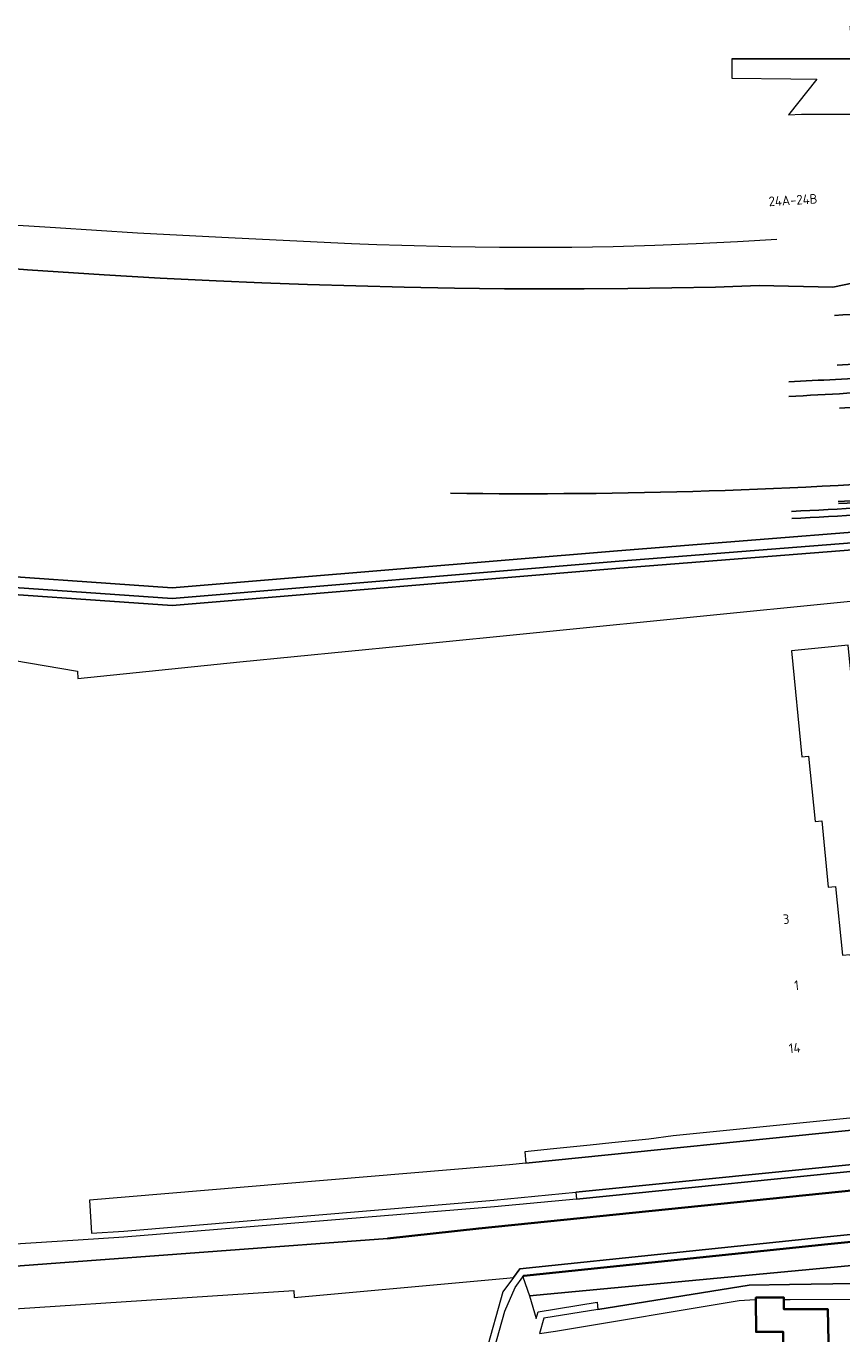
# Model space of a CAD drawing. Extents: x 150256 to 156914, y 461459 to 469481.
# Tile 463 of 656: x 154166 to 154280, y 467156 to 467339. Entities that reach past the tile are written whole.
import ezdxf
from ezdxf.enums import TextEntityAlignment as Align

# ---------------------------------------------------------------- set-up
doc = ezdxf.new("R2010")
doc.units = 0
doc.header["$LTSCALE"] = 0.75
for name, color, linetype, lineweight in [('B-RO-GK-BESCHOEIING-G', 251, 'GK-BESCHOEIING', 35), ('B-RO-GR-BEPLANTING_CULTUUR_BOSPLANTSOEN-GV', 251, 'CONTINUOUS', 18), ('B-RO-GR-BEPLANTING_CULTUUR_VASTE PLANTENVAK-GV', 251, 'CONTINUOUS', 18), ('B-RO-IE-TERREINAFSCHEIDING_KUNSTMATIG_HEKWERK-G', 251, 'IE-TERREINAFSCHEIDING-KUNSTMATIG', 18), ('B-RO-IE-TERREINAFSCHEIDING_KUNSTMATIG_MUUR-G', 251, 'IE-TERREINAFSCHEIDING-KUNSTMATIG-DICHT', 18), ('B-RO-OG-BEBOUWING-GV', 6, 'CONTINUOUS', 35), ('B-RO-OG-BEBOUWING-T18', 1, 'CONTINUOUS', 18), ('B-RO-OG-TERREIN_CULTUURSCHEIDING-GV', 251, 'CONTINUOUS', 18), ('B-RO-OG-WATER_GREPPEL-GV', 251, 'CONTINUOUS', 18), ('B-RO-OG-WATER_SLOOT-GV', 251, 'CONTINUOUS', 18), ('B-RO-VH-VERHARDING_ASFALT-GV', 251, 'CONTINUOUS', 18), ('B-RO-VH-VERHARDING_BETONSTRAATSTEEN-GV', 251, 'CONTINUOUS', 18), ('B-RO-VH-VERHARDING_STRAATBAKSTEEN-GV', 251, 'CONTINUOUS', 18), ('B-RO-VH-VERHARDING_TEGEL-GV', 251, 'CONTINUOUS', 18)]:
    doc.layers.add(name, color=color, linetype=linetype, lineweight=lineweight)
doc.styles.add('NLCS-ISO-M200-T18', font='NLCS-ISO.ttf', dxfattribs={"height": 360})
doc.linetypes.add('GK-BESCHOEIING', pattern='A,30,-5,[1,NLCS.SHX,S=1,R=0,X=0,Y=0],-5', length=40)
doc.linetypes.add('IE-TERREINAFSCHEIDING-KUNSTMATIG', pattern='A,4,[82,NLCS.SHX,S=0.75,R=90,X=0,Y=0],4,-2', length=10)
doc.linetypes.add('IE-TERREINAFSCHEIDING-KUNSTMATIG-DICHT', pattern='A,8,-1,[82,NLCS.SHX,S=0.75,R=90,X=0,Y=0],-1', length=10)

msp = doc.modelspace()

# ---------------------------------------------------------------- linework, layer by layer
at = {"layer": 'B-RO-GK-BESCHOEIING-G'}
for points in [[(154376.58, 467185.967), (154352.152, 467183.45), (154229.539, 467170.978), (154216.763, 467169.568)], [(154402.134, 467181.52), (154354.804, 467176.677), (154306.636, 467171.636), (154278.379, 467168.797), (154235.821, 467164.368), (154235.711, 467164.218)]]:
    msp.add_lwpolyline(points, dxfattribs=at)
at = {"layer": 'B-RO-GR-BEPLANTING_CULTUUR_BOSPLANTSOEN-GV'}
for points in [[(154279.836, 467272.666, 0.0503399), (154393.206, 467288.751)], [(154279.836, 467272.666, 0.0503399), (154393.206, 467288.751)], [(154297.85, 467276.094, -0.0226437), (154225.6, 467273.81)], [(154297.85, 467276.094, -0.0226437), (154225.6, 467273.81)], [(154293.693, 467272.548, -0.007553), (154273.301, 467271.27)], [(154293.693, 467272.548, -0.007553), (154273.301, 467271.27)], [(154273.33, 467270.27, 0.0075806), (154293.771, 467271.551)], [(154293.771, 467271.551, -0.0075806), (154273.33, 467270.27)], [(154273.33, 467270.27, 0.0075806), (154293.771, 467271.551)], [(154293.771, 467271.551, -0.0075806), (154273.33, 467270.27)]]:
    msp.add_lwpolyline(points, format="xyb", dxfattribs=at)
msp.add_lwpolyline([(154088.933, 467278.811), (154081.248, 467275.636), (154082.076, 467273.112), (154086.581, 467274.381), (154100.33, 467273.92), (154125.667, 467269.664), (154154.746, 467262.794), (154186.634, 467260.589), (154248.933, 467265.767), (154302.881, 467270.024), (154356.147, 467276.638), (154385.874, 467280.381), (154406.97, 467283.069), (154415.335, 467284.315), (154426.028, 467284.902)], dxfattribs=at)
msp.add_lwpolyline([(154088.933, 467278.811), (154081.248, 467275.636), (154082.076, 467273.112), (154086.581, 467274.381), (154100.33, 467273.92), (154125.667, 467269.664), (154154.746, 467262.794), (154186.634, 467260.589), (154248.933, 467265.767), (154302.881, 467270.024), (154356.147, 467276.638), (154385.874, 467280.381), (154406.97, 467283.069), (154415.335, 467284.315), (154426.028, 467284.902)], dxfattribs=at)
at = {"layer": 'B-RO-GR-BEPLANTING_CULTUUR_VASTE PLANTENVAK-GV'}
for points in [[(154393.206, 467288.751, -0.0503399), (154279.836, 467272.666)], [(154393.206, 467288.751, -0.0503399), (154279.836, 467272.666)], [(154393.275, 467288.459, -0.0503411), (154279.849, 467272.367)], [(154279.849, 467272.367, 0.0503411), (154393.275, 467288.459)], [(154393.275, 467288.459, -0.0503411), (154279.849, 467272.367)], [(154279.849, 467272.367, 0.0503411), (154393.275, 467288.459)], [(154273.301, 467271.27, 0.007553), (154293.693, 467272.548)], [(154273.301, 467271.27, 0.007553), (154293.693, 467272.548)]]:
    msp.add_lwpolyline(points, format="xyb", dxfattribs=at)
at = {"layer": 'B-RO-IE-TERREINAFSCHEIDING_KUNSTMATIG_HEKWERK-G'}
msp.add_lwpolyline([(154287.465, 467179.531), (154243.197, 467175.083)], dxfattribs=at)
at = {"layer": 'B-RO-IE-TERREINAFSCHEIDING_KUNSTMATIG_MUUR-G'}
for points in [[(154279.836, 467272.666, 0.0503399), (154393.206, 467288.751)], [(154279.836, 467272.666, 0.0503399), (154393.206, 467288.751)], [(154279.849, 467272.367, 0.0503411), (154393.275, 467288.459)], [(154279.849, 467272.367, 0.0503411), (154393.275, 467288.459)]]:
    msp.add_lwpolyline(points, format="xyb", dxfattribs=at)
at = {"layer": 'B-RO-OG-BEBOUWING-GV'}
msp.add_lwpolyline([(154284.953, 467144.433), (154284.978, 467150.585), (154284.838, 467150.584), (154278.579, 467150.493), (154278.392, 467159.673), (154272.224, 467159.683), (154272.224, 467161.049), (154272.224, 467161.314), (154268.305, 467161.315), (154268.307, 467161.036), (154268.331, 467156.504), (154272.125, 467156.501), (154272.122, 467150.939), (154268.411, 467150.912), (154268.437, 467145.453), (154272.115, 467145.479), (154272.113, 467144.317)], close=True, dxfattribs=at)
at = {"layer": 'B-RO-OG-TERREIN_CULTUURSCHEIDING-GV'}
for points in [[(154271.255, 467309.28), (154265.747, 467308.97), (154259.951, 467308.677), (154254.152, 467308.45), (154248.351, 467308.286), (154242.549, 467308.189), (154237.491, 467308.16), (154232.433, 467308.187), (154225.609, 467308.289), (154218.787, 467308.448), (154215.267, 467308.559), (154211.748, 467308.7), (154203.128, 467309.093), (154194.51, 467309.517), (154188.145, 467309.85), (154181.781, 467310.206), (154176.046, 467310.546), (154170.313, 467310.909), (154162.024, 467311.463)], [(154271.255, 467309.28), (154265.747, 467308.97), (154259.951, 467308.677), (154254.152, 467308.45), (154248.351, 467308.286), (154242.549, 467308.189), (154237.491, 467308.16), (154232.433, 467308.187), (154225.609, 467308.289), (154218.787, 467308.448), (154215.267, 467308.559), (154211.748, 467308.7), (154203.128, 467309.093), (154194.51, 467309.517), (154188.145, 467309.85), (154181.781, 467310.206), (154176.046, 467310.546), (154170.313, 467310.909), (154162.024, 467311.463)], [(154282.011, 467303.224), (154279.065, 467302.625), (154268.754, 467302.868), (154262.641, 467302.65), (154256.525, 467302.516), (154250.408, 467302.424), (154244.29, 467302.378), (154238.723, 467302.376), (154233.157, 467302.414), (154226.122, 467302.509), (154219.087, 467302.643), (154212.322, 467302.81), (154205.559, 467303.019), (154199.187, 467303.252), (154192.816, 467303.524), (154184.985, 467303.905), (154177.156, 467304.336), (154166.432, 467305.053), (154162.299, 467305.403)], [(154162.299, 467305.403), (154166.432, 467305.053), (154177.156, 467304.336), (154184.985, 467303.905), (154192.816, 467303.524), (154199.187, 467303.252), (154205.559, 467303.019), (154212.322, 467302.81), (154219.087, 467302.643), (154226.122, 467302.509), (154233.157, 467302.414), (154238.723, 467302.376), (154244.29, 467302.378), (154250.408, 467302.424), (154256.525, 467302.516), (154262.641, 467302.65), (154268.754, 467302.868), (154279.065, 467302.625), (154282.011, 467303.224)], [(154282.011, 467303.224), (154279.065, 467302.625), (154268.754, 467302.868), (154262.641, 467302.65), (154256.525, 467302.516), (154250.408, 467302.424), (154244.29, 467302.378), (154238.723, 467302.376), (154233.157, 467302.414), (154226.122, 467302.509), (154219.087, 467302.643), (154212.322, 467302.81), (154205.559, 467303.019), (154199.187, 467303.252), (154192.816, 467303.524), (154184.985, 467303.905), (154177.156, 467304.336), (154166.432, 467305.053), (154162.299, 467305.403)], [(154162.299, 467305.403), (154166.432, 467305.053), (154177.156, 467304.336), (154184.985, 467303.905), (154192.816, 467303.524), (154199.187, 467303.252), (154205.559, 467303.019), (154212.322, 467302.81), (154219.087, 467302.643), (154226.122, 467302.509), (154233.157, 467302.414), (154238.723, 467302.376), (154244.29, 467302.378), (154250.408, 467302.424), (154256.525, 467302.516), (154262.641, 467302.65), (154268.754, 467302.868), (154279.065, 467302.625), (154282.011, 467303.224)], [(154289.144, 467166.476), (154236.65, 467161.572), (154237.586, 467158.401), (154237.847, 467159.333), (154246.078, 467160.645), (154246.172, 467159.654), (154267.387, 467163.051), (154273.011, 467163.141), (154279.078, 467163.239), (154288.581, 467163.26)]]:
    msp.add_lwpolyline(points, dxfattribs=at)
for points in [[(154279.283, 467298.669, 0.0055725), (154297.938, 467300.035)], [(154279.283, 467298.669, 0.0055725), (154297.938, 467300.035)], [(154285.898, 467292.098, -0.0017682), (154279.665, 467291.741)], [(154285.898, 467292.098, -0.0017682), (154279.665, 467291.741)], [(154272.891, 467289.405, 0.0040134), (154286.02, 467290.102)], [(154272.891, 467289.405, 0.0040134), (154286.02, 467290.102)], [(154305.42, 467289.689, -0.0120747), (154272.898, 467287.35)], [(154305.42, 467289.689, -0.0120747), (154272.898, 467287.35)], [(154279.994, 467285.723, 0.0176859), (154327.827, 467290.207)], [(154279.994, 467285.723, 0.0176859), (154327.827, 467290.207)], [(154225.6, 467273.81, 0.0226437), (154297.85, 467276.094)], [(154225.6, 467273.81, 0.0226437), (154297.85, 467276.094)]]:
    msp.add_lwpolyline(points, format="xyb", dxfattribs=at)
msp.add_lwpolyline([(154243.197, 467175.083), (154287.465, 467179.531), (154287.365, 467180.486), (154243.106, 467176.039)], close=True, dxfattribs=at)
at = {"layer": 'B-RO-OG-WATER_GREPPEL-GV'}
for points in [[(154286.02, 467290.102, -0.0040134), (154272.891, 467289.405)], [(154286.02, 467290.102, -0.0040134), (154272.891, 467289.405)], [(154272.898, 467287.35, 0.0120747), (154305.42, 467289.689)], [(154272.898, 467287.35, 0.0120747), (154305.42, 467289.689)]]:
    msp.add_lwpolyline(points, format="xyb", dxfattribs=at)
at = {"layer": 'B-RO-OG-WATER_SLOOT-GV'}
for points in [[(154154.523, 467261.329), (154186.648, 467259.108), (154249.168, 467264.304), (154303.046, 467268.556), (154356.329, 467275.172), (154386.059, 467278.916), (154407.413, 467281.637), (154418.406, 467282.181), (154418.577, 467282.665), (154417.155, 467283.759), (154415.335, 467284.315), (154406.97, 467283.069), (154385.874, 467280.381), (154356.147, 467276.638), (154302.881, 467270.024), (154248.933, 467265.767), (154186.634, 467260.589), (154154.746, 467262.794)], [(154154.523, 467261.329), (154186.648, 467259.108), (154249.168, 467264.304), (154303.046, 467268.556), (154356.329, 467275.172), (154386.059, 467278.916), (154407.413, 467281.637), (154418.406, 467282.181), (154418.577, 467282.665), (154417.155, 467283.759), (154415.335, 467284.315), (154406.97, 467283.069), (154385.874, 467280.381), (154356.147, 467276.638), (154302.881, 467270.024), (154248.933, 467265.767), (154186.634, 467260.589), (154154.746, 467262.794)], [(154410.848, 467270.039), (154417.319, 467205.706), (154417.374, 467205.161), (154420.448, 467204.535), (154422.946, 467204.735), (154426.382, 467206.401), (154418.511, 467281.185), (154407.498, 467280.64), (154386.184, 467277.924), (154356.452, 467274.18), (154303.135, 467267.56), (154249.251, 467263.307), (154186.655, 467258.105), (154154.376, 467260.336)], [(154410.848, 467270.039), (154417.319, 467205.706), (154417.374, 467205.161), (154420.448, 467204.535), (154422.946, 467204.735), (154426.382, 467206.401), (154418.511, 467281.185), (154407.498, 467280.64), (154386.184, 467277.924), (154356.452, 467274.18), (154303.135, 467267.56), (154249.251, 467263.307), (154186.655, 467258.105), (154154.376, 467260.336)], [(154153.059, 467252.349), (154173.387, 467248.93), (154173.453, 467247.905), (154196.113, 467250.236), (154218.936, 467252.443), (154280.609, 467258.63), (154327.547, 467263.196), (154388.141, 467269.158), (154409.458, 467271.355)], [(154153.059, 467252.349), (154173.387, 467248.93), (154173.453, 467247.905), (154196.113, 467250.236), (154218.936, 467252.443), (154280.609, 467258.63), (154327.547, 467263.196), (154388.141, 467269.158), (154409.458, 467271.355)], [(154517.201, 467202.95), (154481.826, 467198.932), (154470.239, 467197.794), (154410.188, 467191.751), (154400.571, 467190.781), (154354.56, 467186.184), (154344.992, 467185.248), (154298.981, 467180.74), (154287.465, 467179.531), (154243.197, 467175.083), (154231.724, 467173.982), (154179.866, 467169.741), (154173.481, 467169.328), (154163.945, 467168.711)], [(154144.168, 467164.151), (154169.097, 467166.004), (154216.763, 467169.568), (154229.539, 467170.978), (154352.152, 467183.45), (154376.58, 467185.967), (154405.233, 467188.921), (154422.01, 467190.513), (154421.93, 467191.35), (154424.096, 467191.556), (154424.166, 467190.822), (154437.418, 467192.187), (154510.055, 467199.7)], [(154510.155, 467198.706), (154437.521, 467191.192), (154424.268, 467189.828), (154422.105, 467189.518), (154405.331, 467187.925), (154376.682, 467184.973), (154376.58, 467185.967), (154352.152, 467183.45), (154229.539, 467170.978), (154216.763, 467169.568), (154169.097, 467166.004), (154144.168, 467164.151)], [(154146.77, 467158.552), (154203.659, 467162.301), (154203.725, 467161.303), (154233.462, 467164.013), (154234.383, 467164.097), (154235.276, 467165.317), (154278.277, 467169.792), (154306.534, 467172.631), (154354.701, 467177.672), (154414.546, 467183.904), (154421.612, 467182.189), (154462.603, 467185.8), (154480.941, 467187.873), (154492.764, 467189.21), (154509.249, 467190.988)], [(154509.249, 467190.988), (154492.764, 467189.21), (154480.941, 467187.873), (154462.603, 467185.8), (154421.612, 467182.189), (154414.546, 467183.904), (154354.701, 467177.672), (154306.534, 467172.631), (154278.277, 467169.792), (154235.276, 467165.317), (154234.383, 467164.097), (154232.927, 467162.109), (154221.017, 467119.689)], [(154222.058, 467119.695), (154233.206, 467159.403), (154234.619, 467162.726), (154235.711, 467164.218), (154235.821, 467164.368), (154278.379, 467168.797), (154306.636, 467171.636), (154354.804, 467176.677), (154402.134, 467181.52), (154414.481, 467182.89), (154421.536, 467181.179), (154462.703, 467184.805), (154481.054, 467186.88), (154492.554, 467188.18), (154492.874, 467188.216), (154509.347, 467189.993)]]:
    msp.add_lwpolyline(points, dxfattribs=at)
for points in [[(154418.511, 467281.185), (154418.406, 467282.181), (154407.413, 467281.637), (154386.059, 467278.916), (154356.329, 467275.172), (154303.046, 467268.556), (154249.168, 467264.304), (154186.648, 467259.108), (154154.523, 467261.329), (154125.386, 467268.213), (154100.177, 467272.447), (154086.789, 467272.896), (154078.273, 467270.237), (154078.166, 467269.152), (154086.929, 467271.891), (154100.075, 467271.45), (154125.189, 467267.232), (154154.376, 467260.336), (154186.655, 467258.105), (154249.251, 467263.307), (154303.135, 467267.56), (154356.452, 467274.18), (154386.184, 467277.924), (154407.498, 467280.64)], [(154418.511, 467281.185), (154418.406, 467282.181), (154407.413, 467281.637), (154386.059, 467278.916), (154356.329, 467275.172), (154303.046, 467268.556), (154249.168, 467264.304), (154186.648, 467259.108), (154154.523, 467261.329), (154125.386, 467268.213), (154100.177, 467272.447), (154086.789, 467272.896), (154078.273, 467270.237), (154078.166, 467269.152), (154086.929, 467271.891), (154100.075, 467271.45), (154125.189, 467267.232), (154154.376, 467260.336), (154186.655, 467258.105), (154249.251, 467263.307), (154303.135, 467267.56), (154356.452, 467274.18), (154386.184, 467277.924), (154407.498, 467280.64)], [(154235.711, 467164.218), (154236.65, 467161.572), (154289.144, 467166.476), (154306.591, 467169.648), (154330.555, 467171.973), (154353.612, 467174.589), (154372.442, 467177.195), (154398.767, 467179.584), (154402.195, 467179.911), (154402.134, 467181.52), (154354.804, 467176.677), (154306.636, 467171.636), (154278.379, 467168.797), (154235.821, 467164.368)]]:
    msp.add_lwpolyline(points, close=True, dxfattribs=at)
at = {"layer": 'B-RO-VH-VERHARDING_ASFALT-GV'}
for points in [[(154297.938, 467300.035, -0.0055725), (154279.283, 467298.669)], [(154297.938, 467300.035, -0.0055725), (154279.283, 467298.669)], [(154279.665, 467291.741, 0.0017682), (154285.898, 467292.098)], [(154279.665, 467291.741, 0.0017682), (154285.898, 467292.098)], [(154327.827, 467290.207, -0.0176859), (154279.994, 467285.723)], [(154327.827, 467290.207, -0.0176859), (154279.994, 467285.723)]]:
    msp.add_lwpolyline(points, format="xyb", dxfattribs=at)
at = {"layer": 'B-RO-VH-VERHARDING_BETONSTRAATSTEEN-GV'}
for points in [[(154264.924, 467331.869), (154273.177, 467331.772), (154276.821, 467331.729), (154272.858, 467326.723), (154274.674, 467326.817), (154275.109, 467326.839), (154282.534, 467326.821), (154282.916, 467326.811), (154284.17, 467326.778), (154281.577, 467331.916), (154287.595, 467331.976), (154287.579, 467333.197), (154287.56, 467334.748), (154285.116, 467334.625), (154283.974, 467334.568), (154264.922, 467334.552), (154264.923, 467333.39)], [(154264.924, 467331.869), (154273.177, 467331.772), (154276.821, 467331.729), (154272.858, 467326.723), (154274.674, 467326.817), (154275.109, 467326.839), (154282.534, 467326.821), (154282.916, 467326.811), (154284.17, 467326.778), (154281.577, 467331.916), (154287.595, 467331.976), (154287.579, 467333.197), (154287.56, 467334.748), (154285.116, 467334.625), (154283.974, 467334.568), (154264.922, 467334.552), (154264.923, 467333.39)], [(154282.059, 467203.738), (154283.056, 467203.831), (154284.757, 467186.75), (154284.927, 467185.026), (154289.843, 467185.541), (154289.696, 467187.132), (154289.148, 467192.978), (154287.093, 467213.674), (154286.054, 467213.57), (154284.212, 467232.073), (154283.275, 467231.979), (154281.217, 467252.554), (154273.275, 467251.754), (154274.723, 467236.958), (154275.688, 467237.054), (154276.603, 467227.893), (154277.516, 467227.984), (154278.438, 467218.699), (154279.46, 467218.799), (154280.405, 467209.178), (154281.505, 467209.288)], [(154282.059, 467203.738), (154283.056, 467203.831), (154284.757, 467186.75), (154284.927, 467185.026), (154289.843, 467185.541), (154289.696, 467187.132), (154289.148, 467192.978), (154287.093, 467213.674), (154286.054, 467213.57), (154284.212, 467232.073), (154283.275, 467231.979), (154281.217, 467252.554), (154273.275, 467251.754), (154274.723, 467236.958), (154275.688, 467237.054), (154276.603, 467227.893), (154277.516, 467227.984), (154278.438, 467218.699), (154279.46, 467218.799), (154280.405, 467209.178), (154281.505, 467209.288)]]:
    msp.add_lwpolyline(points, close=True, dxfattribs=at)
at = {"layer": 'B-RO-VH-VERHARDING_STRAATBAKSTEEN-GV'}
msp.add_lwpolyline([(154248.154, 467182.944), (154245.14, 467182.616), (154239.998, 467182.106), (154235.985, 467181.71), (154236.136, 467180.119), (154284.927, 467185.026), (154284.757, 467186.75), (154283.78, 467186.657), (154283.76, 467186.655), (154256.716, 467183.936), (154253.322, 467183.465)], close=True, dxfattribs=at)
msp.add_lwpolyline([(154284.927, 467185.026), (154236.136, 467180.119), (154233.816, 467179.888), (154231.149, 467179.621), (154180.06, 467175.337), (154175.069, 467174.937), (154175.37, 467170.323), (154179.874, 467170.617), (154231.632, 467174.938), (154243.106, 467176.039), (154287.365, 467180.486)], dxfattribs=at)
at = {"layer": 'B-RO-VH-VERHARDING_TEGEL-GV'}
for points in [[(154264.922, 467334.552), (154283.974, 467334.568), (154285.116, 467334.625), (154284.367, 467335.048), (154283.678, 467335.559), (154283.016, 467336.186), (154282.447, 467336.892), (154282.078, 467337.479), (154281.794, 467338.115), (154281.589, 467338.772), (154281.474, 467339.139), (154281.477, 467338.582)], [(154264.922, 467334.552), (154283.974, 467334.568), (154285.116, 467334.625), (154284.367, 467335.048), (154283.678, 467335.559), (154283.016, 467336.186), (154282.447, 467336.892), (154282.078, 467337.479), (154281.794, 467338.115), (154281.589, 467338.772), (154281.474, 467339.139), (154281.477, 467338.582)], [(154288.581, 467163.26), (154279.078, 467163.239), (154273.011, 467163.141), (154267.387, 467163.051), (154246.172, 467159.654), (154238.637, 467158.447), (154238.034, 467156.29), (154240.287, 467156.588), (154265.975, 467160.888), (154268.211, 467161.036), (154268.307, 467161.036), (154268.305, 467161.315), (154272.224, 467161.314), (154272.224, 467161.049), (154273.087, 467161.052), (154288.826, 467161.104)]]:
    msp.add_lwpolyline(points, dxfattribs=at)

# ---------------------------------------------------------------- texts
at = {"layer": 'B-RO-OG-BEBOUWING-T18', "style": 'NLCS-ISO-M200-T18'}
for s, rotation, p in [('24A-24B', 3.3, (154273.501, 467314.816)), ('24A-24B', 3.3, (154273.501, 467314.816)), ('3', 5.6, (154272.531, 467214.24)), ('1', 5.7, (154273.995, 467204.988)), ('14', 5.7, (154273.719, 467196.231))]:
    msp.add_text(s, height=1.35, rotation=rotation, dxfattribs=at).set_placement(p, align=Align.MIDDLE)

doc.saveas('drawing.dxf')
